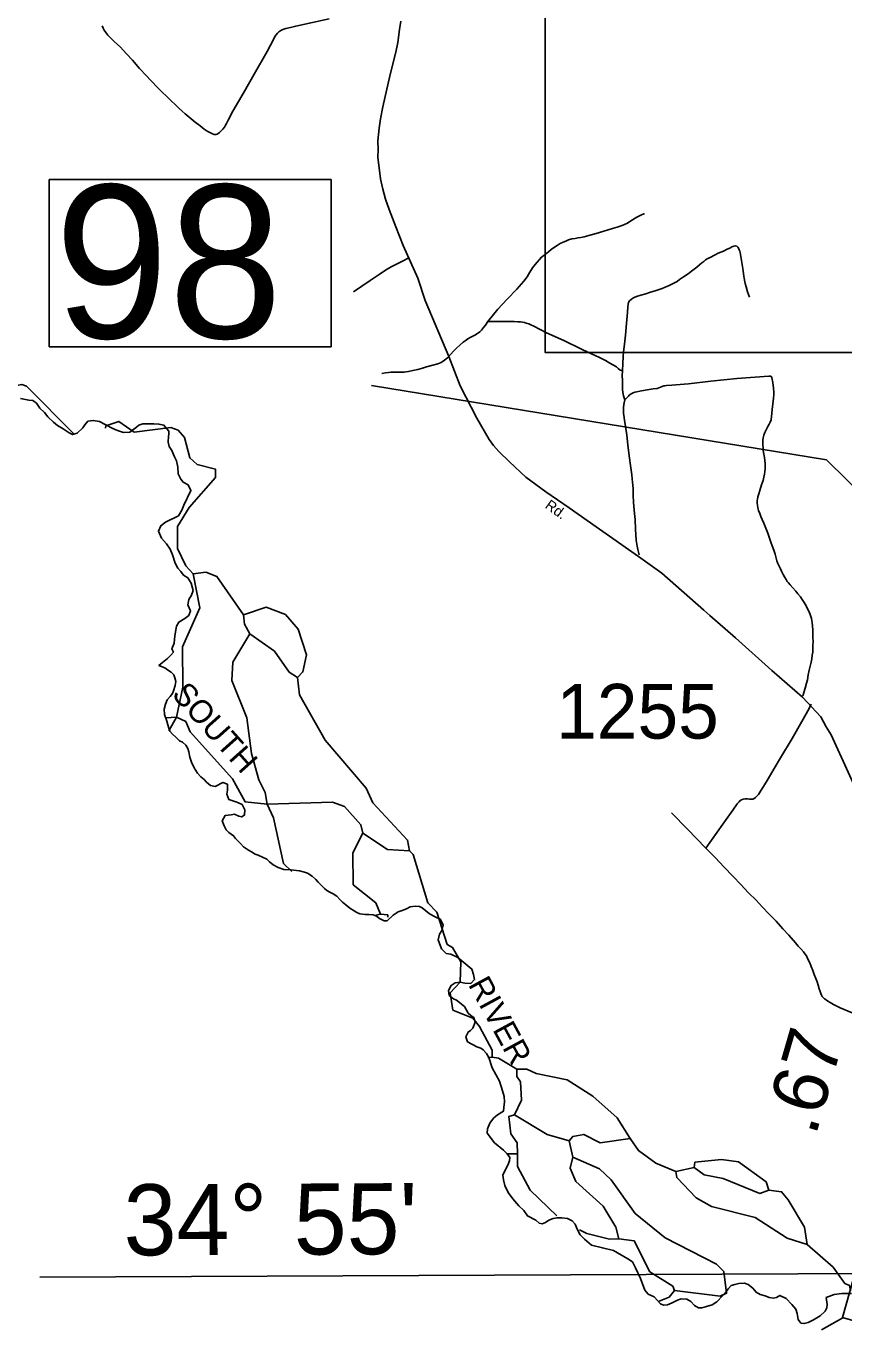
# Model space of a CAD drawing. Extents: x 2093524 to 2270757, y 289120 to 570408.
# Drawn here: x 2126758 to 2134238, y 424190 to 436115 of the extents above; entities that cross this region are included whole.
import ezdxf

# ---------------------------------------------------------------- set-up
doc = ezdxf.new("R2010")
doc.units = 0
for name, color, linetype in [('Exist Boundary Political CountyLine', 7, 'Continuous'), ('Exist Hydrographic Misc Water Feature', 7, 'Continuous'), ('Exist Hydrographic River Shore Label', 7, 'Continuous'), ('Exist Road Non-System Type 51', 7, 'Continuous'), ('Exist Road Secondary Mileage Hundredths English Label', 7, 'Continuous'), ('Exist Road Secondary Structure Standard Bridge CELL', 7, 'Continuous'), ('Exist Road Secondary Structure Standard Bridge Number Label', 7, 'Continuous'), ('Exist Road Secondary Type 51 Attributed', 7, 'Continuous'), ('Exist Road Secondary Type 51 Label', 7, 'Continuous'), ('Exist Road Secondary Type 51 Number Label', 7, 'Continuous'), ('Map Preparation Inset Cut Line', 7, 'Continuous'), ('Map Preparation Longitude Latitude Label', 7, 'Continuous'), ('Map Preparation Longitude Latitude Lines', 7, 'Continuous')]:
    doc.layers.add(name, color=color, linetype=linetype)

msp = doc.modelspace()

# ---------------------------------------------------------------- linework, layer by layer
at = {"layer": 'Exist Boundary Political CountyLine'}
for points in [[(2128052, 430228), (2128027, 430244), (2127974, 430268), (2128006, 430295), (2128051, 430332), (2128081, 430361), (2128106, 430387), (2128090, 430419), (2128113, 430471), (2128119, 430539), (2128135, 430625), (2128155, 430664), (2128211, 430696), (2128248, 430724), (2128261, 430767), (2128238, 430821), (2128246, 430871), (2128271, 430910), (2128285, 430951), (2128269, 431020), (2128237, 431069), (2128198, 431094), (2128173, 431125), (2128147, 431158), (2128122, 431203), (2128098, 431280), (2128076, 431330), (2128044, 431378), (2127998, 431430), (2127968, 431495), (2127992, 431544), (2128033, 431576), (2128152, 431636), (2128184, 431686), (2128202, 431734), (2128266, 431868), (2128240, 431919), (2128194, 431944), (2128174, 431970), (2128150, 432020), (2128147, 432080), (2128134, 432137), (2128116, 432174), (2128090, 432234), (2128068, 432269), (2128059, 432309), (2128062, 432363), (2128064, 432378), (2128064, 432410), (2128046, 432431), (2128019, 432465), (2127974, 432474), (2127926, 432477), (2127873, 432476), (2127825, 432476), (2127789, 432465), (2127767, 432447), (2127733, 432420), (2127706, 432400), (2127650, 432397), (2127595, 432415), (2127552, 432434), (2127481, 432471), (2127430, 432498), (2127372, 432508), (2127324, 432500), (2127297, 432469), (2127276, 432441), (2127225, 432392), (2127183, 432378), (2127154, 432394), (2127098, 432431), (2127046, 432463), (2127008, 432492), (2126958, 432542), (2126926, 432582), (2126885, 432620), (2126854, 432665), (2126820, 432689), (2126784, 432694), (2126708, 432710)], [(2130380, 428050), (2130355, 428061), (2130318, 428065), (2130271, 428058), (2130238, 428041), (2130198, 428026), (2130161, 428013), (2130116, 427983), (2130060, 427930), (2130032, 427932), (2129991, 427953), (2129962, 427975), (2129933, 427985), (2129894, 427988), (2129858, 427990), (2129810, 427996), (2129784, 428006), (2129758, 428022), (2129718, 428047), (2129684, 428079), (2129652, 428103), (2129628, 428127), (2129600, 428157), (2129566, 428179), (2129536, 428194), (2129508, 428210), (2129486, 428228), (2129458, 428258), (2129431, 428284), (2129409, 428310), (2129375, 428340), (2129333, 428368), (2129305, 428375), (2129260, 428389), (2129179, 428397), (2129116, 428402), (2129065, 428418), (2129017, 428444), (2128984, 428472), (2128959, 428494), (2128920, 428515), (2128882, 428531), (2128854, 428541), (2128820, 428561), (2128792, 428577), (2128748, 428608), (2128718, 428640), (2128675, 428684), (2128656, 428710), (2128612, 428740), (2128588, 428764), (2128569, 428801), (2128552, 428846), (2128579, 428894), (2128635, 428902), (2128665, 428906), (2128703, 428888), (2128731, 428882), (2128757, 428900), (2128758, 428948), (2128734, 428994), (2128686, 429016), (2128614, 429040), (2128595, 429090), (2128600, 429127), (2128600, 429180), (2128558, 429197), (2128487, 429161), (2128446, 429170), (2128407, 429201), (2128386, 429223), (2128357, 429248), (2128325, 429282), (2128295, 429331), (2128271, 429382), (2128256, 429428), (2128248, 429478), (2128238, 429506), (2128218, 429538), (2128190, 429564), (2128162, 429579), (2128128, 429611), (2128098, 429639), (2128073, 429667), (2128063, 429693), (2128055, 429723), (2128045, 429757), (2128024, 429818), (2128020, 429866), (2128032, 429914), (2128048, 429953), (2128076, 429984), (2128096, 430009), (2128107, 430035), (2128123, 430083), (2128128, 430119), (2128120, 430154), (2128110, 430181), (2128084, 430205), (2128052, 430228)], [(2132871, 424414), (2132838, 424449), (2132802, 424472), (2132750, 424474), (2132716, 424463), (2132666, 424436), (2132624, 424420), (2132589, 424416), (2132561, 424429), (2132501, 424493), (2132448, 424517), (2132418, 424552), (2132376, 424659), (2132332, 424757), (2132304, 424811), (2132260, 424841), (2132129, 424916), (2132029, 424940), (2131928, 424965), (2131864, 425019), (2131827, 425058), (2131797, 425110), (2131780, 425157), (2131752, 425187), (2131709, 425210), (2131657, 425215), (2131614, 425215), (2131578, 425208), (2131539, 425193), (2131509, 425172), (2131479, 425159), (2131451, 425167), (2131421, 425195), (2131344, 425232), (2131311, 425283), (2131266, 425326), (2131210, 425388), (2131168, 425447), (2131136, 425511), (2131124, 425562), (2131118, 425605), (2131135, 425640), (2131163, 425696), (2131180, 425736), (2131182, 425766), (2131159, 425801), (2131125, 425833), (2131043, 425902), (2130974, 425989), (2130978, 426028), (2131000, 426082), (2131034, 426125), (2131070, 426158), (2131124, 426189), (2131128, 426223), (2131134, 426277), (2131130, 426324), (2131115, 426376), (2131087, 426464), (2131020, 426586), (2130990, 426681), (2130968, 426719), (2130940, 426751), (2130916, 426768), (2130881, 426780), (2130796, 426826), (2130779, 426869), (2130802, 426914), (2130824, 426928), (2130845, 426951), (2130865, 427005), (2130854, 427046), (2130825, 427066), (2130800, 427088), (2130767, 427147), (2130694, 427207), (2130667, 427217), (2130627, 427249), (2130620, 427294), (2130647, 427341), (2130682, 427363), (2130727, 427369), (2130772, 427361), (2130827, 427359), (2130859, 427395), (2130849, 427440), (2130834, 427490), (2130706, 427597), (2130642, 427626), (2130601, 427634), (2130558, 427674), (2130528, 427759), (2130538, 427808), (2130562, 427843), (2130574, 427895), (2130546, 427945), (2130506, 427964), (2130449, 427996), (2130415, 428024), (2130380, 428050)], [(2134308, 424522), (2134217, 424524), (2134148, 424515), (2134076, 424485), (2134084, 424421), (2134082, 424391), (2134065, 424361), (2134020, 424318), (2133960, 424283), (2133912, 424257), (2133874, 424247), (2133844, 424253), (2133818, 424285), (2133810, 424341), (2133797, 424380), (2133761, 424423), (2133709, 424478), (2133651, 424506), (2133621, 424487), (2133593, 424481), (2133555, 424487), (2133518, 424500), (2133471, 424513), (2133434, 424534), (2133406, 424571), (2133361, 424605), (2133327, 424616), (2133276, 424614), (2133239, 424605), (2133205, 424597), (2133181, 424569), (2133155, 424532), (2133127, 424502), (2133074, 424446), (2133032, 424420), (2132980, 424403), (2132939, 424391), (2132907, 424391), (2132871, 424414)]]:
    msp.add_lwpolyline(points, dxfattribs=at)
at = {"layer": 'Exist Hydrographic Misc Water Feature'}
for p, q in [((2131759, 425770), (2131725, 425918)), ((2132701, 425639), (2132867, 425675))]:
    msp.add_line(p, q, dxfattribs=at)
for points in [[(2127202, 432378), (2126763, 432821), (2126721, 432838), (2126155, 432724)], [(2128287, 431104), (2128220, 431178), (2128144, 431337), (2128143, 431537), (2128251, 431712), (2128491, 431986), (2128491, 432061), (2128324, 432104), (2128257, 432167), (2128206, 432352), (2128148, 432419), (2128081, 432443), (2127748, 432401), (2127606, 432499), (2127489, 432458), (2127485, 432436)], [(2128134, 429795), (2128191, 430069), (2128190, 430437), (2128346, 430794), (2128287, 431104)], [(2128746, 430731), (2128503, 431080), (2128403, 431121), (2128287, 431104)], [(2129240, 430157), (2129290, 430208), (2129323, 430365), (2129247, 430599), (2129130, 430733), (2128954, 430799), (2128746, 430731)], [(2128806, 430556), (2128755, 430645), (2128746, 430731)], [(2128962, 428998), (2128945, 429106), (2128886, 429222), (2128819, 429463), (2128776, 429789), (2128641, 430129), (2128648, 430296), (2128806, 430556)], [(2129240, 430157), (2129165, 430207), (2129031, 430397), (2128806, 430556)], [(2130264, 428571), (2130247, 428670), (2129929, 429011), (2129870, 429144), (2129493, 429584), (2129258, 429999), (2129240, 430157)], [(2128134, 429795), (2128035, 429788)], [(2128064, 429668), (2128134, 429795)], [(2128962, 428998), (2128762, 429021), (2128645, 429230), (2128260, 429661), (2128218, 429754), (2128134, 429795)], [(2129838, 428734), (2129821, 428810), (2129670, 428977), (2129562, 429018), (2128962, 428998)], [(2129190, 428381), (2129114, 428457), (2129021, 428872), (2128962, 428998)], [(2129749, 428260), (2129747, 428552), (2129838, 428734)], [(2130264, 428571), (2130064, 428585), (2129838, 428734)], [(2130662, 427113), (2130636, 427272), (2130727, 427371), (2130735, 427555), (2130659, 427688), (2130609, 427715), (2130516, 428012), (2130432, 428096), (2130297, 428538), (2130264, 428571)], [(2130000, 427993), (2129958, 428095), (2129749, 428260)], [(2130000, 427993), (2129956, 427984)], [(2130066, 427966), (2130066, 427985), (2130000, 427993)], [(2131022, 426683), (2131021, 426749), (2130904, 426964), (2130845, 427041), (2130662, 427113)], [(2131022, 426683), (2130980, 426680)], [(2131247, 426574), (2131080, 426675), (2131022, 426683)], [(2131224, 426157), (2131290, 426291), (2131281, 426458), (2131247, 426508), (2131247, 426574)], [(2132283, 425940), (2132165, 426129), (2131940, 426327), (2131706, 426476), (2131422, 426534), (2131339, 426575), (2131247, 426574)], [(2131251, 425799), (2131250, 425901), (2131191, 425984), (2131174, 426142), (2131224, 426157)], [(2131725, 425918), (2131525, 425978), (2131224, 426157)], [(2131725, 425918), (2131758, 425960), (2131858, 425978), (2132008, 425902), (2132283, 425940)], [(2132701, 425639), (2132517, 425715), (2132358, 425830), (2132283, 425940)], [(2131160, 425801), (2131251, 425799)], [(2131613, 425234), (2131369, 425469), (2131251, 425685), (2131251, 425799)], [(2132179, 425023), (2132153, 425129), (2132036, 425321), (2131785, 425546), (2131734, 425668), (2131759, 425770)], [(2133164, 424525), (2133138, 424725), (2133071, 424792), (2132604, 425031), (2132328, 425256), (2132110, 425563), (2132001, 425663), (2131759, 425770)], [(2132867, 425675), (2132875, 425724), (2133117, 425749), (2133275, 425726), (2133526, 425544), (2133551, 425468)], [(2133903, 424972), (2133720, 425028), (2133427, 425218), (2133027, 425318), (2132885, 425399), (2132709, 425583), (2132701, 425639)], [(2133551, 425468), (2133468, 425437), (2133134, 425575), (2132959, 425608), (2132867, 425675)], [(2133903, 424972), (2133878, 425130), (2133727, 425379), (2133668, 425453), (2133551, 425468)], [(2132179, 425023), (2132095, 425021), (2131887, 425072), (2131818, 425104)], [(2132689, 424550), (2132672, 424590), (2132463, 424722), (2132320, 425004), (2132179, 425023)], [(2134297, 424548), (2134288, 424597), (2134246, 424614), (2134138, 424764), (2133903, 424972)], [(2132689, 424550), (2132639, 424489), (2132547, 424452)], [(2133164, 424525), (2133106, 424499), (2132689, 424550)], [(2133164, 424525), (2133165, 424523)]]:
    msp.add_lwpolyline(points, dxfattribs=at)
at = {"layer": 'Exist Road Non-System Type 51'}
for points in [[(2129529, 436181), (2129225, 436114), (2129177, 436102), (2129133, 436092), (2129107, 436084), (2129087, 436074), (2129071, 436062), (2129057, 436050), (2129044, 436036), (2129033, 436018), (2129024, 435999), (2128963, 435882), (2128843, 435676), (2128752, 435512), (2128648, 435335), (2128606, 435255), (2128590, 435225), (2128582, 435207), (2128572, 435191), (2128557, 435171), (2128540, 435154), (2128527, 435142), (2128516, 435133), (2128505, 435126), (2128494, 435123), (2128479, 435123), (2128464, 435129), (2128450, 435136), (2128439, 435141), (2128416, 435153), (2128388, 435173), (2128352, 435201), (2128306, 435235), (2128268, 435265), (2128214, 435311), (2128186, 435335), (2128155, 435364), (2128131, 435387), (2128079, 435437), (2127969, 435545), (2127897, 435620), (2127861, 435660), (2127797, 435728), (2127731, 435802), (2127677, 435862), (2127618, 435924), (2127566, 435972), (2127524, 436012), (2127505, 436033), (2127488, 436056), (2127474, 436077), (2127464, 436096), (2127454, 436117)], [(2130981, 433414), (2131073, 433526), (2131157, 433616), (2131247, 433710), (2131309, 433782), (2131341, 433822), (2131366, 433864), (2131391, 433904), (2131413, 433934), (2131431, 433956), (2131453, 433979), (2131473, 434000), (2131505, 434025), (2131537, 434051), (2131561, 434070), (2131591, 434093), (2131614, 434109), (2131643, 434125), (2131671, 434139), (2131695, 434149), (2131719, 434159), (2131749, 434169), (2131779, 434173), (2131803, 434177), (2131831, 434181), (2131861, 434187), (2131905, 434199), (2131971, 434217), (2132043, 434238), (2132121, 434263), (2132165, 434276), (2132201, 434288), (2132232, 434301), (2132257, 434312), (2132289, 434332), (2132343, 434366), (2132381, 434386), (2132415, 434400)], [(2132212, 432961), (2132216, 433029), (2132220, 433093), (2132222, 433135), (2132228, 433181), (2132234, 433233), (2132240, 433289), (2132248, 433393), (2132258, 433495), (2132260, 433547), (2132264, 433571), (2132268, 433587), (2132278, 433601), (2132293, 433615), (2132307, 433625), (2132320, 433631), (2132342, 433642), (2132381, 433654), (2132425, 433666), (2132460, 433678), (2132520, 433697), (2132575, 433716), (2132603, 433727), (2132632, 433740), (2132658, 433752), (2132676, 433760), (2132694, 433770), (2132712, 433780), (2132735, 433796), (2132770, 433820), (2132812, 433849), (2132844, 433874), (2132868, 433892), (2132891, 433910), (2132917, 433932), (2132937, 433948), (2132955, 433962), (2132973, 433976), (2132992, 433988), (2133013, 433999), (2133055, 434021), (2133089, 434037), (2133135, 434055), (2133171, 434073), (2133193, 434085), (2133213, 434095), (2133231, 434103), (2133244, 434105), (2133257, 434101), (2133267, 434093), (2133273, 434085), (2133277, 434077), (2133281, 434069), (2133285, 434057), (2133288, 434045), (2133292, 434025), (2133302, 433971), (2133314, 433897), (2133316, 433873), (2133318, 433851), (2133322, 433825), (2133324, 433813), (2133328, 433791), (2133336, 433761), (2133344, 433731), (2133356, 433685), (2133374, 433635)], [(2129752, 433684), (2129904, 433788), (2129988, 433844), (2130056, 433889), (2130104, 433916), (2130151, 433940), (2130196, 433963), (2130264, 433999)], [(2130611, 433079), (2130671, 433143), (2130697, 433173), (2130725, 433197), (2130755, 433223), (2130775, 433237), (2130797, 433253), (2130821, 433267), (2130843, 433279), (2130863, 433289), (2130888, 433304), (2130907, 433319), (2130923, 433335), (2130941, 433357), (2130959, 433380), (2130981, 433414)], [(2130981, 433414), (2131129, 433412), (2131223, 433412), (2131255, 433411), (2131270, 433411), (2131281, 433410), (2131297, 433408), (2131315, 433404), (2131333, 433398), (2131355, 433390), (2131375, 433381), (2131401, 433370), (2131518, 433308), (2131676, 433238), (2131838, 433161), (2131896, 433131), (2131962, 433101), (2132002, 433083), (2132056, 433057), (2132098, 433033), (2132158, 432997), (2132174, 432983), (2132192, 432969), (2132212, 432961)], [(2130011, 432938), (2130045, 432942), (2130073, 432946), (2130093, 432948), (2130115, 432950), (2130135, 432949), (2130163, 432948), (2130173, 432948), (2130191, 432948), (2130203, 432948), (2130217, 432950), (2130231, 432952), (2130255, 432956), (2130296, 432965), (2130340, 432975), (2130385, 432986), (2130421, 432997), (2130477, 433013), (2130524, 433027), (2130553, 433039), (2130585, 433058), (2130611, 433079)], [(2132235, 432695), (2132222, 432733), (2132216, 432765), (2132214, 432787), (2132212, 432819), (2132212, 432875), (2132210, 432915), (2132212, 432961)], [(2133861, 429988), (2133883, 430060), (2133895, 430104), (2133904, 430136), (2133912, 430182), (2133920, 430224), (2133932, 430272), (2133938, 430298), (2133943, 430329), (2133948, 430362), (2133952, 430388), (2133953, 430419), (2133954, 430450), (2133955, 430486), (2133954, 430524), (2133954, 430557), (2133952, 430594), (2133950, 430627), (2133946, 430661), (2133940, 430696), (2133928, 430732), (2133916, 430763), (2133902, 430792), (2133888, 430818), (2133868, 430852), (2133851, 430878), (2133839, 430896), (2133816, 430923), (2133797, 430946), (2133769, 430978), (2133747, 431004), (2133730, 431023), (2133720, 431036), (2133709, 431054), (2133695, 431078), (2133681, 431100), (2133668, 431128), (2133657, 431150), (2133645, 431174), (2133633, 431200), (2133624, 431223), (2133617, 431248), (2133608, 431284), (2133597, 431320), (2133573, 431384), (2133541, 431478), (2133506, 431568), (2133489, 431602), (2133478, 431630), (2133468, 431656), (2133457, 431685), (2133450, 431708), (2133446, 431732), (2133444, 431750), (2133444, 431764), (2133444, 431776), (2133446, 431788), (2133450, 431809), (2133458, 431836), (2133468, 431868), (2133484, 431918), (2133498, 431960), (2133504, 431988), (2133510, 432018), (2133514, 432042), (2133517, 432065), (2133518, 432090), (2133516, 432115), (2133514, 432142), (2133510, 432168), (2133506, 432198), (2133500, 432232), (2133498, 432258), (2133496, 432282), (2133496, 432303), (2133496, 432328), (2133498, 432349), (2133504, 432373), (2133515, 432398), (2133526, 432422), (2133542, 432453), (2133554, 432475), (2133562, 432493), (2133571, 432513), (2133573, 432521), (2133575, 432541), (2133581, 432607), (2133587, 432661), (2133595, 432713), (2133597, 432743), (2133597, 432765), (2133593, 432803), (2133587, 432855), (2133579, 432899), (2133575, 432907), (2133566, 432913), (2133551, 432913), (2133259, 432892), (2133019, 432866), (2132817, 432844)], [(2132817, 432844), (2132777, 432840), (2132663, 432832), (2132615, 432826), (2132599, 432825), (2132590, 432823), (2132576, 432819), (2132560, 432813), (2132545, 432805), (2132531, 432801), (2132493, 432797), (2132421, 432785), (2132371, 432775), (2132343, 432769), (2132325, 432765), (2132311, 432761), (2132297, 432755), (2132283, 432745), (2132275, 432739), (2132268, 432731), (2132251, 432715), (2132235, 432695)], [(2132364, 431278), (2132352, 431328), (2132346, 431358), (2132338, 431412), (2132332, 431513), (2132328, 431601), (2132322, 431657), (2132314, 431757), (2132309, 431823), (2132309, 431881), (2132306, 431915), (2132305, 431943), (2132302, 431974), (2132297, 432009), (2132289, 432075), (2132275, 432183), (2132261, 432285), (2132251, 432373), (2132239, 432456), (2132231, 432507), (2132228, 432536), (2132223, 432575), (2132221, 432601), (2132221, 432627), (2132225, 432653), (2132229, 432669), (2132235, 432695)], [(2132976, 428596), (2133130, 428816), (2133221, 428942), (2133262, 429000), (2133270, 429010), (2133279, 429021), (2133287, 429029), (2133301, 429037), (2133317, 429043), (2133335, 429047), (2133355, 429047), (2133373, 429045), (2133384, 429044), (2133397, 429043), (2133405, 429045), (2133416, 429049), (2133430, 429058), (2133441, 429070), (2133456, 429088), (2133465, 429101), (2133476, 429117), (2133503, 429159), (2133545, 429229), (2133601, 429325), (2133657, 429423), (2133763, 429600), (2133853, 429754), (2133921, 429872), (2133939, 429912)], [(2132976, 428596), (2132807, 428770), (2132661, 428918)], [(2134312, 427091), (2134202, 427135), (2134142, 427167), (2134113, 427184), (2134092, 427197), (2134074, 427209), (2134061, 427219), (2134050, 427227), (2134040, 427239), (2134033, 427252), (2134025, 427266), (2134020, 427284), (2134011, 427310), (2134001, 427344), (2133992, 427373), (2133980, 427405), (2133967, 427440), (2133953, 427477), (2133939, 427513), (2133925, 427547), (2133909, 427581), (2133894, 427610), (2133883, 427627), (2133867, 427649), (2133843, 427675), (2133819, 427701), (2133795, 427729), (2133733, 427799), (2133679, 427859), (2133617, 427927), (2133553, 427993), (2133489, 428060), (2133434, 428120), (2133365, 428188), (2133296, 428264), (2133226, 428336), (2133140, 428426), (2133062, 428506), (2132976, 428596)]]:
    msp.add_lwpolyline(points, dxfattribs=at)
at = {"layer": 'Exist Road Secondary Structure Standard Bridge CELL'}
msp.add_line((2134229, 424301), (2134032, 424190), dxfattribs=at)
msp.add_lwpolyline([(2134581, 424718), (2134448, 424240), (2134225, 424302), (2134358, 424780)], close=True, dxfattribs=at)
at = {"layer": 'Exist Road Secondary Structure Standard Bridge Number Label'}
msp.add_lwpolyline([(2126970, 434711), (2129547, 434711), (2129547, 433182), (2126970, 433182)], close=True, dxfattribs=at)
msp.add_lwpolyline([(2136884, 429390), (2134078, 432149), (2129916, 432826)], dxfattribs=at)
at = {"layer": 'Exist Road Secondary Type 51 Attributed'}
msp.add_lwpolyline([(2134432, 428950), (2134120, 429631), (2134076, 429707), (2134026, 429797), (2133859, 429976), (2133578, 430221), (2133245, 430519), (2133011, 430725), (2132957, 430773), (2132572, 431111), (2132359, 431263), (2131971, 431534), (2131725, 431710), (2131513, 431856), (2131330, 431990), (2131179, 432129), (2131081, 432223), (2131034, 432279), (2130992, 432335), (2130880, 432529), (2130728, 432823), (2130624, 433092), (2130409, 433605), (2130340, 433810), (2130206, 434107), (2130141, 434278), (2130078, 434436), (2130044, 434533), (2130020, 434624), (2130000, 434719), (2129974, 434917), (2129977, 434982), (2129974, 435064), (2129987, 435180), (2130001, 435266), (2130022, 435377), (2130089, 435671), (2130140, 435877), (2130112, 435767), (2130140, 435877), (2130158, 435966), (2130174, 436082), (2130187, 436159)], dxfattribs=at)
at = {"layer": 'Map Preparation Inset Cut Line'}
msp.add_lwpolyline([(2140286, 472733), (2158150, 472733), (2158150, 452888), (2152511, 452888), (2152511, 433130), (2131504, 433130), (2131504, 452888), (2140286, 452888)], close=True, dxfattribs=at)
at = {"layer": 'Map Preparation Longitude Latitude Lines'}
msp.add_line((2126884, 424671), (2137378, 424719), dxfattribs=at)

# ---------------------------------------------------------------- texts
at = {"layer": 'Exist Hydrographic River Shore Label'}
for s, rotation, p in [('SOUTH', 311.772, (2128082, 429997)), ('RIVER', 298.5091, (2130797, 427349))]:
    msp.add_text(s, height=210, rotation=rotation, dxfattribs=at).set_placement(p)
at = {"layer": 'Exist Road Secondary Mileage Hundredths English Label'}
msp.add_text('.67', height=500, rotation=73.7732, dxfattribs=at).set_placement((2133978, 425955))
at = {"layer": 'Exist Road Secondary Structure Standard Bridge Number Label'}
msp.add_text('98', height=1400, dxfattribs=at).set_placement((2127020, 433261))
at = {"layer": 'Exist Road Secondary Type 51 Label'}
msp.add_text('Rd.', height=95, rotation=324.5316, dxfattribs=at).set_placement((2131497, 431713))
at = {"layer": 'Exist Road Secondary Type 51 Number Label'}
msp.add_text('1255', height=500, dxfattribs=at).set_placement((2131606, 429598))
at = {"layer": 'Map Preparation Longitude Latitude Label'}
msp.add_text("34° 55'", height=650, rotation=0.2645, dxfattribs=at).set_placement((2127652, 424871))

doc.saveas('drawing.dxf')
